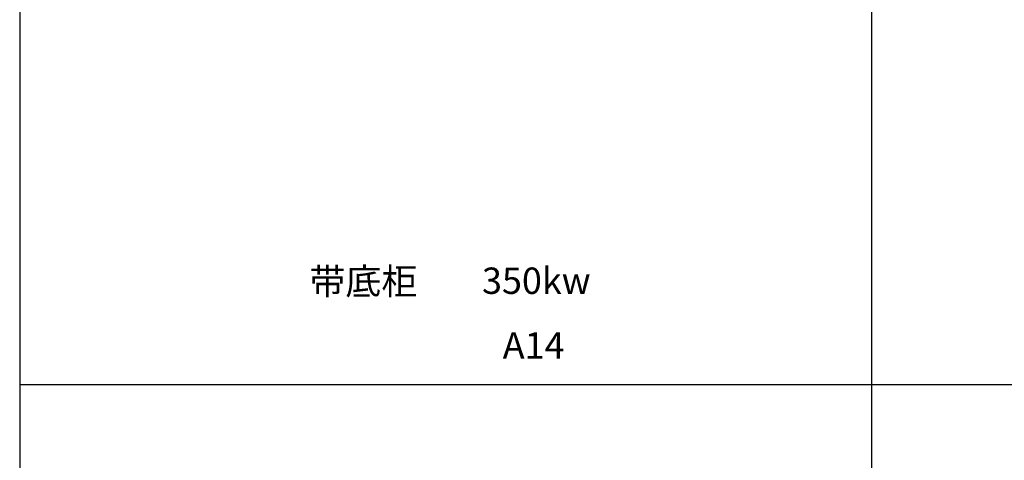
# Model space of a CAD drawing. Header units: millimetres. Extents: x 1117 to 38156, y -1945 to 7303.
# Tile 697 of 831: x 24457 to 28192, y 2835 to 4507. Entities that reach past the tile are written whole.
import ezdxf

# ---------------------------------------------------------------- set-up
doc = ezdxf.new("R2010")
doc.units = ezdxf.units.MM
doc.styles.get("Standard").update_dxf_attribs({"font": 'arial.ttf'})

msp = doc.modelspace()

# ---------------------------------------------------------------- linework, layer by layer
for p, q in [((27687.374, 6885.17), (27687.374, -1521.825)), ((24456.866, 6720.788), (24456.866, -1615.758)), ((24456.866, 3122.492), (34817.987, 3122.492))]:
    msp.add_line(p, q)

# ---------------------------------------------------------------- texts
at = {"char_height": 100, "attachment_point": 1}
for s, width, heights, insert in [('{\\fSimSun|b0|i0|c134|p54;带底柜}', 1727.82769, [497.905], (25556.092, 3563.838)), ('{\\fSimSun|b0|i0|c134|p54;A14}', 324.66994, [0], (26289.122, 3320.673))]:
    msp.add_mtext_dynamic_manual_height_columns(s, width=width, gutter_width=1, heights=heights, dxfattribs=dict(at, insert=insert))
at = {"linetype": 'Continuous', "insert": (26210.496, 3566.198), "char_height": 100, "attachment_point": 1}
msp.add_mtext_dynamic_manual_height_columns('350kw  ', width=324.66994, gutter_width=1, heights=[0], dxfattribs=at)

doc.saveas('drawing.dxf')
